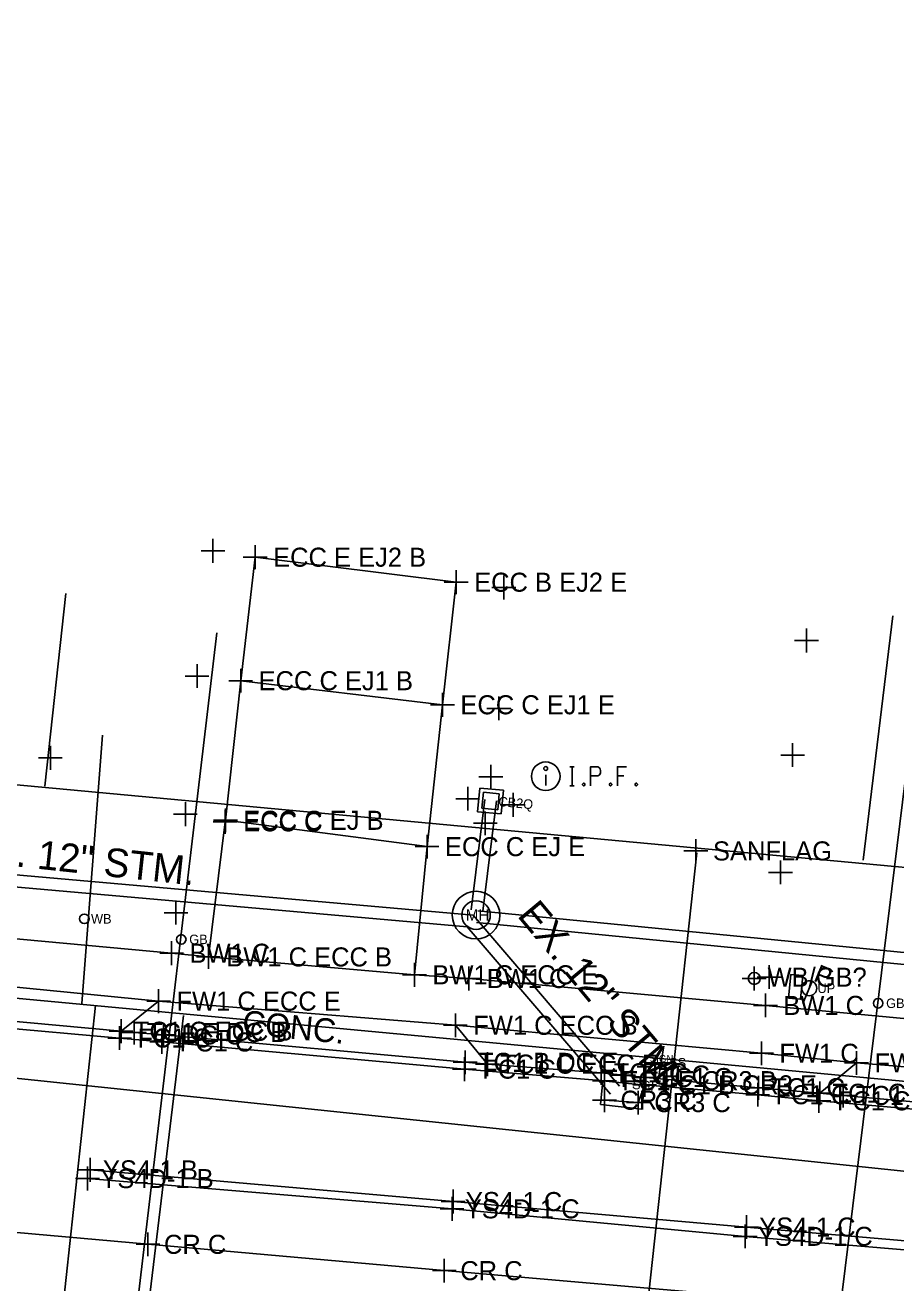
# Model space of a CAD drawing. Extents: x 1363693 to 1365209, y 422201 to 424153.
# Drawn here: x 1364532.9 to 1364605.9, y 423075.9 to 423181.5 of the extents above; entities that cross this region are included whole.
import ezdxf

# ---------------------------------------------------------------- set-up
doc = ezdxf.new("R2010")
doc.units = 0
for name, color, linetype in [('BASELINE-CL-RW', 7, 'Continuous'), ('DR_X_Cells', 7, 'Continuous'), ('DR_X_Storm_Sewer', 7, 'Continuous'), ('DR_X_Text', 7, 'Continuous'), ('O-ALGN-BASELINE-WERK-CL-RW', 7, 'Continuous'), ('O-ALGN-TEXT-BASELINE-WERK-CL-RW', 7, 'Continuous'), ('OWNERS', 7, 'Continuous'), ('PM_X_Channelizing_Line', 7, 'Continuous'), ('PM_X_CL_Dashed', 7, 'Continuous'), ('PM_X_CL_Double_Solid', 7, 'Continuous'), ('PV_X_Driveway', 7, 'Continuous'), ('PV_X_Joint', 7, 'Continuous'), ('RD_X_Text', 7, 'Continuous'), ('SN_X_Private', 7, 'Continuous'), ('SN_X_Public', 7, 'Continuous'), ('SV_X_Mon_Cells_Found', 7, 'Continuous'), ('SV_X_Original_Ground', 7, 'Continuous'), ('SV_X_Random_Point', 7, 'Continuous'), ('SV_X_Shot_Marker', 7, 'Continuous'), ('UT_X_Electric_Cells', 7, 'Continuous'), ('UT_X_Gas', 7, 'Continuous'), ('UT_X_Gas_Cells', 7, 'Continuous'), ('UT_X_Gas_Text', 7, 'Continuous'), ('UT_X_Misc_Cells', 7, 'Continuous'), ('UT_X_Sanitary_Line', 7, 'Continuous'), ('UT_X_Unknown_Cells', 7, 'Continuous'), ('UT_X_Water', 7, 'Continuous'), ('UT_X_Water_Text', 7, 'Continuous')]:
    doc.layers.add(name, color=color, linetype=linetype)

msp = doc.modelspace()

# ---------------------------------------------------------------- linework, layer by layer
at = {"layer": 'BASELINE-CL-RW'}
for p, q in [((1364542.02, 423096.95), (1364544.47, 423096.75)), ((1364544.47, 423096.75), (1364569.8, 423094.45)), ((1364601.52, 423091.67), (1364619.26, 423090.06))]:
    msp.add_line(p, q, dxfattribs=at)
for points in [[(1364516.52, 423099.28), (1364518.36, 423099.06), (1364519.58, 423099.02), (1364540.92, 423097.06), (1364542.02, 423096.95)], [(1364542.02, 423096.95), (1364544.47, 423096.75), (1364569.8, 423094.45)], [(1364569.8, 423094.45), (1364571.67, 423094.3), (1364581.2, 423093.57), (1364583.09, 423093.38), (1364584.97, 423093.17), (1364594.42, 423092.31), (1364599.56, 423091.85), (1364601.52, 423091.67)], [(1364601.52, 423091.67), (1364619.26, 423090.06), (1364628.06, 423089.25)]]:
    msp.add_lwpolyline(points, dxfattribs=at)
at = {"layer": 'DR_X_Cells'}
for p, q in [((1364571.03, 423117.48), (1364570.84, 423115.49)), ((1364571.03, 423117.48), (1364573.02, 423117.29)), ((1364573.02, 423117.29), (1364572.83, 423115.3)), ((1364571.2, 423115.79), (1364571.33, 423117.12)), ((1364571.33, 423117.12), (1364572.65, 423116.99)), ((1364572.65, 423116.99), (1364572.53, 423115.66)), ((1364572.83, 423115.3), (1364570.84, 423115.49)), ((1364572.53, 423115.66), (1364571.2, 423115.79)), ((1364581.36, 423092.89), (1364581.15, 423090.9)), ((1364581.36, 423092.89), (1364584.85, 423092.52)), ((1364584.63, 423090.53), (1364584.85, 423092.52)), ((1364584.63, 423090.53), (1364581.15, 423090.9))]:
    msp.add_line(p, q, dxfattribs=at)
msp.add_circle((1364594.06, 423101.49), 0.5, dxfattribs=at)
at = {"layer": 'DR_X_Storm_Sewer'}
for p, q in [((1364571.45, 423116.52), (1364570.3, 423107.25)), ((1364572.44, 423116.4), (1364571.29, 423107.13)), ((1364570.85, 423107.17), (1364694, 423095.1)), ((1364570.76, 423106.18), (1364693.9, 423094.11))]:
    msp.add_line(p, q, dxfattribs=at)
for points in [[(1364582.76, 423092.44), (1364570.47, 423106.8), (1364396.66, 423122.14)], [(1364396.57, 423121.14), (1364569.97, 423105.84), (1364582.01, 423091.79)]]:
    msp.add_lwpolyline(points, dxfattribs=at)
at = {"layer": 'O-ALGN-BASELINE-WERK-CL-RW'}
for points in [[(1364344.95, 423099.36), (1364369.03, 423096.77), (1364393.03, 423094.13), (1364418.88, 423091.08), (1364442.64, 423088.83), (1364467.92, 423086.09), (1364493.18, 423083.68), (1364518.02, 423081.41), (1364543.18, 423079.17), (1364568.05, 423076.96), (1364592.54, 423074.84), (1364617.51, 423072.5), (1364642.47, 423070.4), (1364666.86, 423068.23), (1364691.48, 423065.71)], [(1364581.49, 423092.91), (1364581.5, 423091.27), (1364584.33, 423091.07), (1364584.87, 423092.56)]]:
    msp.add_lwpolyline(points, dxfattribs=at)
at = {"layer": 'O-ALGN-TEXT-BASELINE-WERK-CL-RW'}
for points in [[(1364520.28, 423105.92), (1364545.16, 423103.61), (1364548.25, 423103.3), (1364565.55, 423101.8), (1364570.11, 423101.49), (1364595, 423099.23), (1364607.2, 423098.08), (1364619.9, 423096.95), (1364623.63, 423096.62), (1364645, 423094.77), (1364669.63, 423092.42), (1364678.22, 423091.5), (1364694.25, 423089.86)], [(1364519.89, 423101.96), (1364544.07, 423099.59), (1364568.98, 423097.57), (1364594.67, 423095.21), (1364602.64, 423094.4), (1364619.55, 423093.01), (1364627.54, 423092.42), (1364644.47, 423090.9), (1364669.22, 423088.43), (1364674.18, 423087.92), (1364691.66, 423086.1), (1364694.06, 423085.83)]]:
    msp.add_lwpolyline(points, dxfattribs=at)
at = {"layer": 'OWNERS'}
for p, q in [((1364540.92, 423097.06), (1364544.07, 423099.59)), ((1364568.98, 423097.57), (1364571.67, 423094.3)), ((1364599.56, 423091.85), (1364602.64, 423094.4))]:
    msp.add_line(p, q, dxfattribs=at)
for points in [[(1364320.81, 423119.41), (1364345.56, 423116.77), (1364370.38, 423114.06), (1364373.91, 423113.64), (1364396.32, 423111.24), (1364420.06, 423108.76), (1364425.2, 423108.15), (1364444.96, 423106.05), (1364457.02, 423104.74), (1364469.81, 423103.39), (1364487.44, 423101.48), (1364494.62, 423100.83), (1364518.33, 423098.45), (1364519.56, 423098.39), (1364540.8, 423096.49), (1364544.34, 423096.16), (1364569.73, 423093.88), (1364581.49, 423092.91)], [(1364584.87, 423092.56), (1364594.35, 423091.73), (1364599.49, 423091.22), (1364619.24, 423089.49), (1364629.85, 423088.48), (1364644.12, 423087.23), (1364668.88, 423084.92), (1364670.94, 423084.65), (1364693.96, 423082.21)]]:
    msp.add_lwpolyline(points, dxfattribs=at)
at = {"layer": 'PM_X_Channelizing_Line'}
for p, q in [((1364538.1, 423084.69), (1364568.7, 423082.15)), ((1364538.33, 423085.42), (1364568.79, 423082.76)), ((1364568.79, 423082.76), (1364593.41, 423080.62)), ((1364568.7, 423082.15), (1364593.3, 423079.84)), ((1364593.41, 423080.62), (1364618.26, 423078.47)), ((1364593.3, 423079.84), (1364618.06, 423077.76))]:
    msp.add_line(p, q, dxfattribs=at)
at = {"layer": 'PM_X_CL_Dashed'}
for p, q in [((1364538.1, 423084.69), (1364568.7, 423082.15)), ((1364568.7, 423082.15), (1364593.3, 423079.84)), ((1364593.3, 423079.84), (1364618.06, 423077.76))]:
    msp.add_line(p, q, dxfattribs=at)
at = {"layer": 'PM_X_CL_Double_Solid'}
for p, q in [((1364538.33, 423085.42), (1364568.79, 423082.76)), ((1364568.79, 423082.76), (1364593.41, 423080.62)), ((1364593.41, 423080.62), (1364618.26, 423078.47))]:
    msp.add_line(p, q, dxfattribs=at)
at = {"layer": 'PV_X_Driveway'}
for points in [[(1364548.25, 423103.3), (1364549.66, 423114.64), (1364549.68, 423114.77), (1364550.96, 423126.49), (1364552.18, 423136.86)], [(1364569.05, 423134.76), (1364567.9, 423124.47), (1364566.6, 423112.56), (1364565.55, 423101.8)]]:
    msp.add_lwpolyline(points, dxfattribs=at)
at = {"layer": 'PV_X_Joint'}
for p, q in [((1364552.18, 423136.86), (1364569.05, 423134.76)), ((1364550.96, 423126.49), (1364567.9, 423124.47)), ((1364549.68, 423114.77), (1364566.6, 423112.56))]:
    msp.add_line(p, q, dxfattribs=at)
at = {"layer": 'SN_X_Private'}
msp.add_line((1364585.17, 423094.4), (1364587.23, 423094.4), dxfattribs=at)
msp.add_circle((1364586.2, 423094.23), 0.172, dxfattribs=at)
at = {"layer": 'SN_X_Public'}
for p, q in [((1364586.46, 423095.81), (1364585.94, 423092.65)), ((1364586.2, 423094.23), (1364584.62, 423094.49))]:
    msp.add_line(p, q, dxfattribs=at)
at = {"layer": 'SV_X_Mon_Cells_Found'}
msp.add_line((1364576.56, 423118.59), (1364576.56, 423117.7), dxfattribs=at)
for points in [[(1364578.59, 423119.27), (1364578.94, 423119.27)], [(1364578.77, 423117.67), (1364578.77, 423119.27)], [(1364580.33, 423117.67), (1364580.33, 423119.27), (1364580.86, 423119.27), (1364580.92, 423119.26), (1364580.99, 423119.23), (1364581.03, 423119.21), (1364581.06, 423119.18), (1364581.1, 423119.12), (1364581.14, 423119.06), (1364581.16, 423118.96), (1364581.16, 423118.81), (1364581.15, 423118.75), (1364581.13, 423118.68), (1364581.08, 423118.59), (1364581.04, 423118.55), (1364581, 423118.53), (1364580.95, 423118.5), (1364580.86, 423118.49), (1364580.33, 423118.49)], [(1364583.34, 423119.27), (1364582.58, 423119.27), (1364582.58, 423117.67)], [(1364582.58, 423118.49), (1364583.12, 423118.49)], [(1364578.59, 423117.67), (1364578.94, 423117.67)], [(1364579.73, 423117.89), (1364579.78, 423117.89), (1364579.81, 423117.86), (1364579.85, 423117.81), (1364579.85, 423117.75), (1364579.81, 423117.7), (1364579.78, 423117.67), (1364579.73, 423117.67), (1364579.69, 423117.7), (1364579.66, 423117.75), (1364579.66, 423117.81), (1364579.69, 423117.86), (1364579.73, 423117.89)], [(1364581.97, 423117.89), (1364582.03, 423117.89), (1364582.06, 423117.86), (1364582.1, 423117.81), (1364582.1, 423117.75), (1364582.06, 423117.7), (1364582.03, 423117.67), (1364581.97, 423117.67), (1364581.94, 423117.7), (1364581.91, 423117.75), (1364581.91, 423117.81), (1364581.94, 423117.86), (1364581.97, 423117.89)], [(1364584.12, 423117.89), (1364584.18, 423117.89), (1364584.21, 423117.86), (1364584.25, 423117.81), (1364584.25, 423117.75), (1364584.21, 423117.7), (1364584.18, 423117.67), (1364584.12, 423117.67), (1364584.09, 423117.7), (1364584.06, 423117.75), (1364584.06, 423117.81), (1364584.09, 423117.86), (1364584.12, 423117.89)]]:
    msp.add_lwpolyline(points, dxfattribs=at)
for centre, radius in [((1364576.56, 423118.47), 1.2), ((1364576.56, 423119.12), 0.16)]:
    msp.add_circle(centre, radius, dxfattribs=at)
at = {"layer": 'SV_X_Original_Ground'}
for p, q in [((1364548.63, 423136.4), (1364548.63, 423138.4)), ((1364547.63, 423137.4), (1364549.63, 423137.4)), ((1364573.04, 423133.31), (1364573.04, 423135.31)), ((1364572.04, 423134.31), (1364574.04, 423134.31)), ((1364597.44, 423129.86), (1364599.44, 423129.86)), ((1364598.44, 423128.86), (1364598.44, 423130.86)), ((1364547.3, 423125.88), (1364547.3, 423127.88)), ((1364546.3, 423126.88), (1364548.3, 423126.88)), ((1364572.62, 423123.17), (1364572.62, 423125.17)), ((1364571.62, 423124.17), (1364573.62, 423124.17)), ((1364534.99, 423119.02), (1364534.99, 423121.02)), ((1364597.28, 423119.25), (1364597.28, 423121.25)), ((1364533.99, 423120.02), (1364535.99, 423120.02)), ((1364571.95, 423117.43), (1364571.95, 423119.43)), ((1364596.28, 423120.25), (1364598.28, 423120.25)), ((1364570.95, 423118.43), (1364572.95, 423118.43)), ((1364570.01, 423115.58), (1364570.01, 423117.58)), ((1364546.32, 423114.29), (1364546.32, 423116.29)), ((1364569.01, 423116.58), (1364571.01, 423116.58)), ((1364573.83, 423115.07), (1364573.83, 423117.07)), ((1364545.32, 423115.29), (1364547.32, 423115.29)), ((1364571.49, 423113.52), (1364571.49, 423115.52)), ((1364572.83, 423116.07), (1364574.83, 423116.07)), ((1364570.49, 423114.52), (1364572.49, 423114.52)), ((1364589.16, 423111.2), (1364589.16, 423113.2)), ((1364588.16, 423112.2), (1364590.16, 423112.2)), ((1364596.26, 423109.4), (1364596.26, 423111.4)), ((1364595.26, 423110.4), (1364597.26, 423110.4)), ((1364545.53, 423106.01), (1364545.53, 423108.01)), ((1364544.53, 423107.01), (1364546.53, 423107.01)), ((1364595.31, 423100.61), (1364595.31, 423102.61)), ((1364594.31, 423101.61), (1364596.31, 423101.61)), ((1364581.5, 423090.27), (1364581.5, 423092.27)), ((1364584.33, 423090.07), (1364584.33, 423092.07)), ((1364580.5, 423091.27), (1364582.5, 423091.27)), ((1364583.33, 423091.07), (1364585.33, 423091.07)), ((1364538.1, 423083.69), (1364538.1, 423085.69)), ((1364538.33, 423084.42), (1364538.33, 423086.42)), ((1364537.1, 423084.69), (1364539.1, 423084.69)), ((1364537.33, 423085.42), (1364539.33, 423085.42)), ((1364568.79, 423081.76), (1364568.79, 423083.76)), ((1364567.79, 423082.76), (1364569.79, 423082.76)), ((1364568.7, 423081.15), (1364568.7, 423083.15)), ((1364567.7, 423082.15), (1364569.7, 423082.15)), ((1364593.41, 423079.62), (1364593.41, 423081.62)), ((1364592.41, 423080.62), (1364594.41, 423080.62)), ((1364593.3, 423078.84), (1364593.3, 423080.84)), ((1364542.18, 423079.17), (1364544.18, 423079.17)), ((1364543.18, 423078.17), (1364543.18, 423080.17)), ((1364592.3, 423079.84), (1364594.3, 423079.84)), ((1364568.05, 423075.96), (1364568.05, 423077.96)), ((1364567.05, 423076.96), (1364569.05, 423076.96))]:
    msp.add_line(p, q, dxfattribs=at)
at = {"layer": 'SV_X_Random_Point'}
for p, q in [((1364594.06, 423100.49), (1364594.06, 423102.49)), ((1364593.06, 423101.49), (1364595.06, 423101.49))]:
    msp.add_line(p, q, dxfattribs=at)
at = {"layer": 'SV_X_Shot_Marker'}
for p, q in [((1364552.18, 423135.86), (1364552.18, 423137.86)), ((1364551.18, 423136.86), (1364553.18, 423136.86)), ((1364569.05, 423133.76), (1364569.05, 423135.76)), ((1364568.05, 423134.76), (1364570.05, 423134.76)), ((1364550.96, 423125.49), (1364550.96, 423127.49)), ((1364549.96, 423126.49), (1364551.96, 423126.49)), ((1364567.9, 423123.47), (1364567.9, 423125.47)), ((1364566.9, 423124.47), (1364568.9, 423124.47)), ((1364549.66, 423113.64), (1364549.66, 423115.64)), ((1364549.68, 423113.77), (1364549.68, 423115.77)), ((1364548.66, 423114.64), (1364550.66, 423114.64)), ((1364548.68, 423114.77), (1364550.68, 423114.77)), ((1364566.6, 423111.56), (1364566.6, 423113.56)), ((1364565.6, 423112.56), (1364567.6, 423112.56)), ((1364545.16, 423102.61), (1364545.16, 423104.61)), ((1364544.16, 423103.61), (1364546.16, 423103.61)), ((1364548.25, 423102.3), (1364548.25, 423104.3)), ((1364547.24, 423103.3), (1364549.25, 423103.3)), ((1364565.55, 423100.8), (1364565.55, 423102.8)), ((1364570.11, 423100.49), (1364570.11, 423102.49)), ((1364564.55, 423101.8), (1364566.55, 423101.8)), ((1364569.11, 423101.49), (1364571.11, 423101.49)), ((1364544.07, 423098.59), (1364544.07, 423100.59)), ((1364543.07, 423099.59), (1364545.07, 423099.59)), ((1364594, 423099.23), (1364596, 423099.23)), ((1364595, 423098.23), (1364595, 423100.23)), ((1364568.98, 423096.56), (1364568.98, 423098.56)), ((1364540.8, 423095.49), (1364540.8, 423097.49)), ((1364540.92, 423096.06), (1364540.92, 423098.06)), ((1364542.02, 423095.95), (1364542.02, 423097.95)), ((1364544.34, 423095.16), (1364544.34, 423097.16)), ((1364544.47, 423095.75), (1364544.47, 423097.75)), ((1364567.98, 423097.57), (1364569.98, 423097.57)), ((1364539.8, 423096.49), (1364541.8, 423096.49)), ((1364539.92, 423097.06), (1364541.92, 423097.06)), ((1364541.02, 423096.95), (1364543.02, 423096.95)), ((1364543.34, 423096.16), (1364545.34, 423096.16)), ((1364543.47, 423096.75), (1364545.47, 423096.75)), ((1364594.67, 423094.21), (1364594.67, 423096.21)), ((1364569.8, 423093.45), (1364569.8, 423095.45)), ((1364571.67, 423093.3), (1364571.67, 423095.3)), ((1364593.67, 423095.21), (1364595.67, 423095.21)), ((1364602.64, 423093.4), (1364602.64, 423095.4)), ((1364568.8, 423094.45), (1364570.8, 423094.45)), ((1364569.73, 423092.88), (1364569.73, 423094.88)), ((1364570.67, 423094.3), (1364572.67, 423094.3)), ((1364581.2, 423092.57), (1364581.2, 423094.57)), ((1364583.09, 423092.38), (1364583.09, 423094.38)), ((1364584.97, 423092.17), (1364584.97, 423094.17)), ((1364601.65, 423094.4), (1364603.65, 423094.4)), ((1364568.73, 423093.88), (1364570.73, 423093.88)), ((1364580.2, 423093.57), (1364582.2, 423093.57)), ((1364580.49, 423092.91), (1364582.49, 423092.91)), ((1364581.49, 423091.91), (1364581.49, 423093.91)), ((1364582.09, 423093.38), (1364584.09, 423093.38)), ((1364583.97, 423093.17), (1364585.97, 423093.17)), ((1364584.87, 423091.56), (1364584.87, 423093.56)), ((1364594.42, 423091.31), (1364594.42, 423093.31)), ((1364583.87, 423092.56), (1364585.87, 423092.56)), ((1364593.42, 423092.31), (1364595.42, 423092.31)), ((1364594.35, 423090.73), (1364594.35, 423092.73)), ((1364598.56, 423091.85), (1364600.56, 423091.85)), ((1364599.49, 423090.22), (1364599.49, 423092.22)), ((1364599.56, 423090.85), (1364599.56, 423092.85)), ((1364601.52, 423090.67), (1364601.52, 423092.67)), ((1364593.35, 423091.73), (1364595.35, 423091.73)), ((1364598.49, 423091.22), (1364600.49, 423091.22)), ((1364600.52, 423091.67), (1364602.52, 423091.67))]:
    msp.add_line(p, q, dxfattribs=at)
at = {"layer": 'UT_X_Electric_Cells'}
msp.add_lwpolyline([(1364596.95, 423099.84), (1364597.95, 423099.74), (1364598.14, 423101.73), (1364597.14, 423101.83)], close=True, dxfattribs=at)
msp.add_lwpolyline([(1364596.95, 423099.84), (1364597.95, 423099.74), (1364598.14, 423101.73), (1364597.14, 423101.83)], close=True, dxfattribs=at)
at = {"layer": 'UT_X_Gas'}
for p, q in [((1364548.97, 423130.51), (1364539.61, 423051.55)), ((1364597.71, 423044.86), (1364607.37, 423123.34))]:
    msp.add_line(p, q, dxfattribs=at)
at = {"layer": 'UT_X_Gas_Cells'}
for centre in [(1364545.97, 423104.77), (1364604.46, 423099.41)]:
    msp.add_circle(centre, 0.4, dxfattribs=at)
at = {"layer": 'UT_X_Sanitary_Line'}
for p, q in [((1364536.28, 423133.82), (1364534.51, 423117.63)), ((1364603.2, 423111.42), (1364605.69, 423131.93)), ((1364589.24, 423112.04), (1364580.83, 423034.84))]:
    msp.add_line(p, q, dxfattribs=at)
msp.add_lwpolyline([(1364693.4, 423102.76), (1364519.5, 423118.92), (1364254.22, 423147.69), (1364120.8, 423178.49), (1364080.3, 423181.53), (1364078.77, 423157.72), (1364068.83, 423074.38), (1364132.41, 423042.26), (1364111.64, 422924.77), (1364032.03, 422957.36)], dxfattribs=at)
at = {"layer": 'UT_X_Unknown_Cells'}
msp.add_line((1364598.15, 423099.38), (1364598.95, 423101.32), dxfattribs=at)
for centre, radius in [((1364570.71, 423106.81), 2), ((1364570.71, 423106.81), 1.2), ((1364594.06, 423101.49), 0.5), ((1364598.68, 423100.67), 0.63)]:
    msp.add_circle(centre, radius, dxfattribs=at)
at = {"layer": 'UT_X_Water'}
for p, q in [((1364537.63, 423099.39), (1364539.37, 423121.91)), ((1364531.97, 423035.98), (1364538.77, 423099.22)), ((1364538.77, 423036.8), (1364546.16, 423098.39))]:
    msp.add_line(p, q, dxfattribs=at)
for points in [[(1363797.98, 423165.5), (1364047.14, 423142), (1364047.14, 423142), (1364251.21, 423122.54), (1364692.37, 423076.33)], [(1364199.27, 423140.77), (1364264.46, 423134.2), (1364302.92, 423131.27), (1364302.92, 423124.15), (1364488.33, 423104.04), (1364526.67, 423100.33), (1364656.44, 423088.19), (1364694.22, 423084.44)]]:
    msp.add_lwpolyline(points, dxfattribs=at)
msp.add_circle((1364537.84, 423106.5), 0.4, dxfattribs=at)

# ---------------------------------------------------------------- texts
at = {"layer": 'DR_X_Text'}
for s, height, rotation, p in [('CB2Q', 0.8, 354.6044, (1364572.56, 423115.97)), ('EX. 12" STM.', 2.4, 353.8718, (1364527.78, 423111.36)), ('EX. 12" STM.', 2.4, 309.8874, (1364574.1, 423106.75)), ('SGI', 0.8, 353.8755, (1364583.78, 423092.23))]:
    msp.add_text(s, height=height, rotation=rotation, dxfattribs=at).set_placement(p)
at = {"layer": 'RD_X_Text'}
msp.add_text('CONC.', height=2, rotation=354.3031, dxfattribs=at).set_placement((1364551.02, 423096.85))
at = {"layer": 'SN_X_Private'}
for s, height, p in [('SIGN', 0.603, (1364585.3, 423094.46)), ('SS', 0.8, (1364586.92, 423094.01))]:
    msp.add_text(s, height=height, dxfattribs=at).set_placement(p)
at = {"layer": 'SV_X_Original_Ground'}
for s, p in [('SANFLAG', (1364590.6, 423111.4)), ('CR3 C', (1364582.83, 423090.47)), ('CR3 C', (1364585.67, 423090.27)), ('YS4D-1 B', (1364539.18, 423083.89)), ('YS4-1 B', (1364539.4, 423084.62)), ('YS4-1 C', (1364569.86, 423081.96)), ('YS4D-1 C', (1364569.77, 423081.35)), ('YS4-1 C', (1364594.48, 423079.82)), ('YS4D-1 C', (1364594.37, 423079.04)), ('CR C', (1364544.52, 423078.37)), ('CR C', (1364569.39, 423076.16))]:
    msp.add_text(s, height=1.6, dxfattribs=at).set_placement(p)
at = {"layer": 'SV_X_Random_Point'}
msp.add_text('WB/GB?', height=1.6, dxfattribs=at).set_placement((1364595.18, 423100.8))
at = {"layer": 'SV_X_Shot_Marker'}
for s, p in [('ECC E EJ2 B', (1364553.68, 423136.06)), ('ECC B EJ2 E', (1364570.55, 423133.96)), ('ECC C EJ1 B', (1364552.46, 423125.69)), ('ECC C EJ1 E', (1364569.4, 423123.67)), ('ECC C', (1364551.16, 423113.84)), ('ECC C EJ B', (1364551.18, 423113.97)), ('ECC C EJ E', (1364568.1, 423111.76)), ('BW1 C', (1364546.66, 423102.81)), ('BW1 C ECC B', (1364549.75, 423102.5)), ('BW1 C ECC E', (1364567.05, 423101)), ('BW1 C', (1364571.61, 423100.69)), ('FW1 C ECC E', (1364545.57, 423098.79)), ('BW1 C', (1364596.5, 423098.43)), ('FW1 C ECC B', (1364570.48, 423096.76)), ('TC1 C ECC B', (1364541.99, 423096.26)), ('FC1 C', (1364542.3, 423095.69)), ('TC1 E DC B', (1364543.09, 423096.15)), ('DC C', (1364545.97, 423095.95)), ('FC1 C', (1364545.84, 423095.36)), ('TC1 B DC E', (1364570.87, 423093.65)), ('TC1 C ECC E', (1364572.74, 423093.5)), ('FW1 C', (1364596.17, 423094.41)), ('FW1 C ECC E', (1364604.15, 423093.6)), ('FC1 C', (1364571.23, 423093.08)), ('TC1 C', (1364582.27, 423092.77)), ('TC1 C', (1364584.16, 423092.58)), ('TC1 C', (1364586.04, 423092.37)), ('FC1 E CR3 B', (1364582.99, 423092.11)), ('FC1 B CR3 E', (1364586.37, 423091.76)), ('TC1 C', (1364595.49, 423091.52)), ('FC1 C', (1364595.85, 423090.93)), ('TC1 C ECC B', (1364600.63, 423091.05)), ('FC1 C', (1364600.99, 423090.42)), ('TC1 E DC B', (1364602.59, 423090.87))]:
    msp.add_text(s, height=1.6, dxfattribs=at).set_placement(p)
at = {"layer": 'UT_X_Gas_Text'}
for p in [(1364546.64, 423104.37), (1364605.13, 423099.01)]:
    msp.add_text('GB', height=0.8, dxfattribs=at).set_placement(p)
at = {"layer": 'UT_X_Misc_Cells'}
msp.add_text('UP', height=0.8, dxfattribs=at).set_placement((1364599.37, 423100.27))
at = {"layer": 'UT_X_Unknown_Cells'}
msp.add_text('MH', height=0.96, dxfattribs=at).set_placement((1364569.84, 423106.33))
msp.add_text('P', height=1.5, rotation=337.5827, dxfattribs=at).set_placement((1364598.95, 423101.32))
at = {"layer": 'UT_X_Water_Text'}
msp.add_text('WB', height=0.8, dxfattribs=at).set_placement((1364538.4, 423106.1))

doc.saveas('drawing.dxf')
